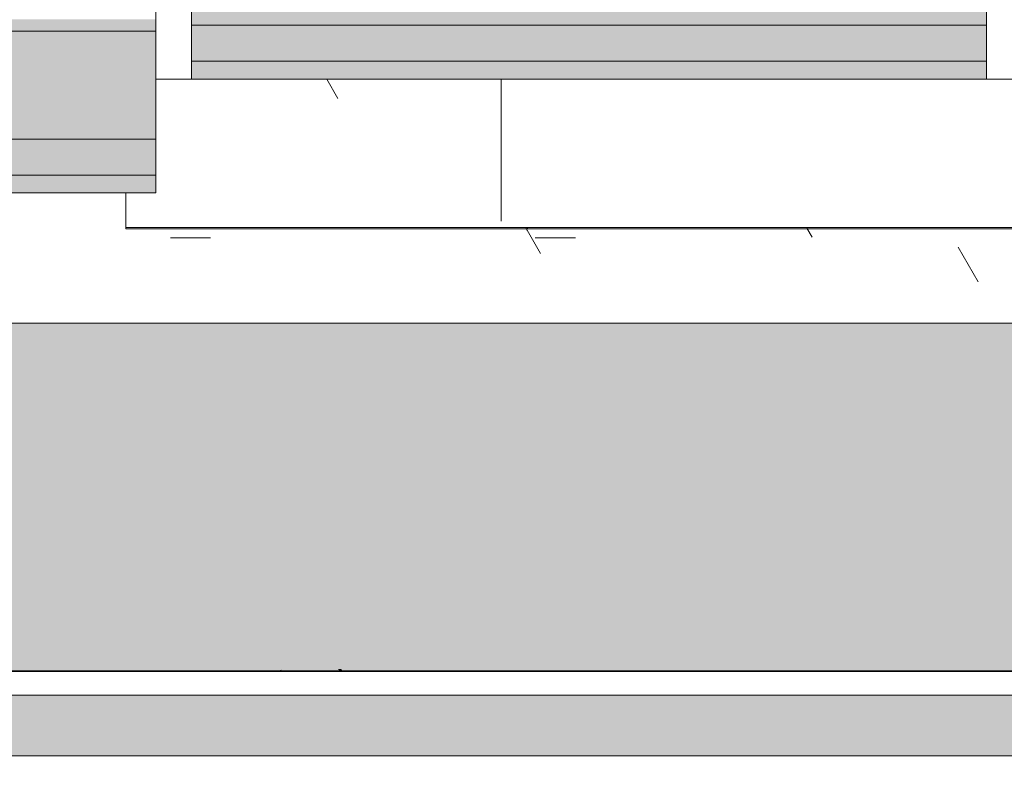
# Model space of a CAD drawing. Header units: millimetres. Extents: x -62808 to 53383, y -26781 to 33271.
# Tile 351 of 656: x -49402 to -48579, y 7281 to 7904. Entities that reach past the tile are written whole.
import ezdxf

# ---------------------------------------------------------------- set-up
doc = ezdxf.new("R2010")
doc.units = ezdxf.units.MM
for name, color, linetype, lineweight in [('A-FLOR-PATT', 8, 'Continuous', 25), ('A-GENM', 13, 'Continuous', 9), ('A-GLAZ', 151, 'Continuous', 9), ('A-GLAZ-SILL', 1, 'Continuous', 9), ('A-WALL', 113, 'Continuous', 18), ('A-WALL-PATT', 111, 'Continuous', 25)]:
    doc.layers.add(name, color=color, linetype=linetype, lineweight=lineweight)

# ---------------------------------------------------------------- blocks, each defined once
blk = doc.blocks.new('FLEX-ESQ_MAXIM-AR_VIDRO-5F-bandeira1 - 350x60cm-5FLS-ALU-3_0cmFolha-5520911-PLANTA DE CAIMENTO DE PISOS - 1_ PAV_')
at = {"layer": 'A-GLAZ', "lineweight": 5}
h = blk.add_hatch(dxfattribs=at)
h.set_pattern_fill('FP_88', color=256, style=0, pattern_type=2)
h.set_pattern_definition([(225, (-47538.05, 7836.8), (449.013, -449.013), []), (225, (-47696.8, 7836.8), (6e-14, -898.026), []), (225, (-47379.3, 7836.8), (6e-14, -898.026), [])])
h.paths.add_polyline_path([(-1720, -17.5), (-1750, -17.5), (-1750, -77.5), (-1720, -77.06), (-1720, -32.5)])
h.paths.add_polyline_path([(1750, -17.5), (1720, -17.5), (1720, -77.5), (1750, -77.5), (1750, -32.5)])
h = blk.add_hatch(color=75, dxfattribs=at)
h.paths.add_polyline_path([(-89.85, -17.5), (-1026, -17.5), (-1026, -32.5), (-362, -32.5), (-362, -62.5), (-1026, -62.5), (-1026, -77.5), (332, -77.5), (332, -62.5), (-332, -62.5), (-332, -32.5), (332, -32.5), (332, -17.5), (282, -17.5)])
h.paths.add_polyline_path([(1720, -17.5), (1056, -17.5), (1056, -32.5), (1720, -32.5)])
h.paths.add_polyline_path([(-1670, -17.5), (-1720, -17.5), (-1720, -32.5), (-1056, -32.5), (-1056, -17.5), (-1622.55, -17.5)])
h.paths.add_polyline_path([(1026, -17.5), (362, -17.5), (362, -32.5), (1026, -32.5)])
h.paths.add_polyline_path([(-1622.55, -62.5), (-1720, -62.5), (-1720, -77.5), (-1056, -77.5), (-1056, -62.5), (-1411.29, -62.5)])
h.paths.add_polyline_path([(1026, -62.5), (362, -62.5), (362, -77.5), (1026, -77.5)])
h.paths.add_polyline_path([(1720, -62.5), (1056, -62.5), (1056, -77.5), (1720, -77.5)])
blk.add_hatch(color=75, dxfattribs=at).paths.add_polyline_path([(1056, -32.5), (1056, -62.5), (1720, -62.5), (1720, -32.5), (1442.84, -32.5)])
at = {"layer": 'A-GLAZ', "color": 250}
for p, q in [((1056, -17.5), (1026, -17.5)), ((1056, -32.5), (1056, -17.5)), ((1750, -17.5), (1720, -17.5)), ((1720, -17.5), (1720, -32.5)), ((1750, -77.5), (1750, -17.5)), ((1056, -77.5), (1056, -62.5)), ((1720, -62.5), (1720, -77.5))]:
    blk.add_line(p, q, dxfattribs=at)
at = {"layer": 'A-GLAZ', "color": 130, "lineweight": 5}
for p, q in [((1720, -17.5), (1056, -17.5)), ((1056, -32.5), (1056, -62.5)), ((1720, -32.5), (1056, -32.5)), ((1720, -62.5), (1720, -32.5)), ((1056, -62.5), (1720, -62.5))]:
    blk.add_line(p, q, dxfattribs=at)
blk = doc.blocks.new('FP_540-PLANTA DE CAIMENTO DE PISOS - 1_ PAV_')
at = {"layer": 'A-GLAZ-SILL', "color": 130, "lineweight": 5}
blk.add_line((1775, 107.5), (-1775, 107.5), dxfattribs=at)
at = {"layer": 'A-GLAZ-SILL', "lineweight": 5}
blk.add_line((1775, 106.42), (-1775, 106.42), dxfattribs=at)
blk = doc.blocks.new('CC_PEITORIL - PEITORIL-5520912-PLANTA DE CAIMENTO DE PISOS - 1_ PAV_')
at = {"layer": 'A-GLAZ-SILL', "lineweight": 5}
h = blk.add_hatch(dxfattribs=at)
h.set_pattern_fill('FP_89', color=256, style=0, pattern_type=2)
h.set_pattern_definition([(180, (-47538.05, 7836.78), (-812.8, -203.2), [33.528, -576.072, 33.528, -3827.272]), (180, (-47538.05, 7836.78), (-812.8, -203.2), [-643.128, -576.072, 33.528, -1185.672, -2032]), (180, (-47538.05, 7836.78), (-812.8, -203.2), [-2438.4, 33.528, -576.072, 33.528, -1388.872]), (180, (-47538.05, 7836.78), (-812.8, -203.2), [-3081.528, -372.872, 33.528, -982.472]), (300, (-47842.85, 7735.18), (582.3764, -602.30545), [33.528, -576.072, 33.528, -3827.272]), (300, (-47842.85, 7735.18), (582.3764, -602.30545), [-643.128, -576.072, 33.528, -1185.672, -2032]), (300, (-47842.85, 7735.18), (582.3764, -602.30545), [-2438.4, 33.528, -576.072, 33.528, -1388.872]), (300, (-47842.85, 7735.18), (582.3764, -602.30545), [-3081.528, -372.872, 33.528, -982.472]), (60, (-47944.45, 7328.78), (230.4236, 805.50545), [33.528, -576.072, 33.528, -3827.272]), (60, (-47944.45, 7328.78), (230.4236, 805.50545), [-643.128, -576.072, 33.528, -1185.672, -2032]), (60, (-47944.45, 7328.78), (230.4236, 805.50545), [-2438.4, 33.528, -576.072, 33.528, -1388.872]), (60, (-47944.45, 7328.78), (230.4236, 805.50545), [-3081.528, -372.872, 33.528, -982.472])])
h.paths.add_polyline_path([(-89.85, 100.99), (-1775, 100.99), (-1775, 77.5), (-1750, 77.5), (-1750, -17.5), (1750, -17.5), (1750, 77.5), (1775, 77.5), (1775, 100.99), (421.05, 100.99)])
h = blk.add_hatch(dxfattribs=at)
h.set_pattern_fill('FP_90', color=256, style=0, pattern_type=2)
h.set_pattern_definition([(180, (0, 11.7), (1e-13, -1000), []), (270, (0, 11.7), (1000, 6e-14), [])])
h.paths.add_polyline_path([(-89.85, 100.99), (-1775, 100.99), (-1775, 77.5), (-1750, 77.5), (-1750, -17.5), (1750, -17.5), (1750, 77.5), (1775, 77.5), (1775, 100.99), (421.05, 100.99)])
at = {"layer": 'A-GLAZ-SILL', "color": 130, "lineweight": 5}
for p in [(1775, 107.5), (1775, 77.5)]:
    blk.add_line(p, (1775, 100.99), dxfattribs=at)
at = {"layer": 'A-GLAZ', "color": 130, "lineweight": 5}
blk.add_blockref('FP_540-PLANTA DE CAIMENTO DE PISOS - 1_ PAV_', (0, 0), dxfattribs=at)
blk = doc.blocks.new('FP_830-PLANTA DE CAIMENTO DE PISOS - 1_ PAV_')
at = {"layer": 'A-GENM', "lineweight": 5}
for p, q in [((-49134.31, 7361.49), (-49134.41, 7361.5)), ((-49134.21, 7361.47), (-49134.31, 7361.49)), ((-49134.12, 7361.45), (-49134.21, 7361.47)), ((-49134.02, 7361.42), (-49134.12, 7361.45)), ((-49133.92, 7361.38), (-49134.02, 7361.42)), ((-49133.82, 7361.33), (-49133.92, 7361.38)), ((-49133.72, 7361.28), (-49133.82, 7361.33)), ((-49133.62, 7361.22), (-49133.72, 7361.28)), ((-49133.52, 7361.16), (-49133.62, 7361.22)), ((-49133.43, 7361.08), (-49133.52, 7361.16)), ((-49133.33, 7361), (-49133.43, 7361.08)), ((-49133.23, 7360.92), (-49133.33, 7361)), ((-49133.13, 7360.83), (-49133.23, 7360.92))]:
    blk.add_line(p, q, dxfattribs=at)
blk = doc.blocks.new('FP_832-PLANTA DE CAIMENTO DE PISOS - 1_ PAV_')
at = {"layer": 'A-GENM', "lineweight": 5}
for p, q in [((-49134.39, 7361.49), (-49134.49, 7361.5)), ((-49134.29, 7361.47), (-49134.39, 7361.49)), ((-49134.19, 7361.45), (-49134.29, 7361.47)), ((-49134.09, 7361.42), (-49134.19, 7361.45)), ((-49133.99, 7361.38), (-49134.09, 7361.42)), ((-49133.9, 7361.34), (-49133.99, 7361.38)), ((-49133.8, 7361.28), (-49133.9, 7361.34)), ((-49133.7, 7361.22), (-49133.8, 7361.28)), ((-49133.6, 7361.16), (-49133.7, 7361.22)), ((-49133.5, 7361.09), (-49133.6, 7361.16)), ((-49133.4, 7361.01), (-49133.5, 7361.09)), ((-49133.3, 7360.92), (-49133.4, 7361.01)), ((-49133.2, 7360.83), (-49133.3, 7360.92))]:
    blk.add_line(p, q, dxfattribs=at)
blk = doc.blocks.new('FP_834-PLANTA DE CAIMENTO DE PISOS - 1_ PAV_')
at = {"layer": 'A-GENM', "lineweight": 5}
for p, q in [((-49134.47, 7361.49), (-49134.57, 7361.5)), ((-49134.37, 7361.48), (-49134.47, 7361.49)), ((-49134.27, 7361.45), (-49134.37, 7361.48)), ((-49134.17, 7361.42), (-49134.27, 7361.45)), ((-49134.07, 7361.38), (-49134.17, 7361.42)), ((-49133.97, 7361.34), (-49134.07, 7361.38)), ((-49133.87, 7361.29), (-49133.97, 7361.34)), ((-49133.77, 7361.23), (-49133.87, 7361.29)), ((-49133.67, 7361.16), (-49133.77, 7361.23)), ((-49133.57, 7361.09), (-49133.67, 7361.16)), ((-49133.47, 7361.01), (-49133.57, 7361.09)), ((-49133.37, 7360.92), (-49133.47, 7361.01)), ((-49133.27, 7360.83), (-49133.37, 7360.92))]:
    blk.add_line(p, q, dxfattribs=at)
blk = doc.blocks.new('FP_836-PLANTA DE CAIMENTO DE PISOS - 1_ PAV_')
at = {"layer": 'A-GENM', "lineweight": 5}
for p, q in [((-49134.52, 7361.49), (-49134.62, 7361.5)), ((-49134.42, 7361.47), (-49134.52, 7361.49)), ((-49134.32, 7361.45), (-49134.42, 7361.47)), ((-49134.23, 7361.42), (-49134.32, 7361.45)), ((-49134.13, 7361.38), (-49134.23, 7361.42)), ((-49134.03, 7361.33), (-49134.13, 7361.38)), ((-49133.93, 7361.28), (-49134.03, 7361.33)), ((-49133.83, 7361.22), (-49133.93, 7361.28)), ((-49133.74, 7361.15), (-49133.83, 7361.22)), ((-49133.64, 7361.08), (-49133.74, 7361.15)), ((-49133.54, 7361), (-49133.64, 7361.08)), ((-49133.44, 7360.92), (-49133.54, 7361)), ((-49133.34, 7360.83), (-49133.44, 7360.92))]:
    blk.add_line(p, q, dxfattribs=at)
blk = doc.blocks.new('FP_838-PLANTA DE CAIMENTO DE PISOS - 1_ PAV_')
at = {"layer": 'A-GENM', "lineweight": 5}
for p, q in [((-49134.27, 7361.49), (-49134.37, 7361.5)), ((-49134.17, 7361.48), (-49134.27, 7361.49)), ((-49134.07, 7361.45), (-49134.17, 7361.48)), ((-49133.97, 7361.42), (-49134.07, 7361.45)), ((-49133.86, 7361.39), (-49133.97, 7361.42)), ((-49133.76, 7361.34), (-49133.86, 7361.39)), ((-49133.66, 7361.29), (-49133.76, 7361.34)), ((-49133.56, 7361.23), (-49133.66, 7361.29)), ((-49133.46, 7361.16), (-49133.56, 7361.23)), ((-49133.36, 7361.09), (-49133.46, 7361.16)), ((-49133.26, 7361.01), (-49133.36, 7361.09)), ((-49133.16, 7360.92), (-49133.26, 7361.01)), ((-49133.06, 7360.83), (-49133.16, 7360.92))]:
    blk.add_line(p, q, dxfattribs=at)
blk = doc.blocks.new('FP_840-PLANTA DE CAIMENTO DE PISOS - 1_ PAV_')
at = {"layer": 'A-GENM', "lineweight": 5}
for p, q in [((-49134.19, 7361.49), (-49134.29, 7361.5)), ((-49134.09, 7361.47), (-49134.19, 7361.49)), ((-49133.99, 7361.45), (-49134.09, 7361.47)), ((-49133.89, 7361.42), (-49133.99, 7361.45)), ((-49133.79, 7361.38), (-49133.89, 7361.42)), ((-49133.69, 7361.34), (-49133.79, 7361.38)), ((-49133.59, 7361.28), (-49133.69, 7361.34)), ((-49133.49, 7361.23), (-49133.59, 7361.28)), ((-49133.39, 7361.16), (-49133.49, 7361.23)), ((-49133.29, 7361.09), (-49133.39, 7361.16)), ((-49133.19, 7361.01), (-49133.29, 7361.09)), ((-49133.09, 7360.92), (-49133.19, 7361.01)), ((-49132.99, 7360.83), (-49133.09, 7360.92))]:
    blk.add_line(p, q, dxfattribs=at)
blk = doc.blocks.new('FP_842-PLANTA DE CAIMENTO DE PISOS - 1_ PAV_')
at = {"layer": 'A-GENM', "lineweight": 5}
for p, q in [((-49134.11, 7361.49), (-49134.21, 7361.5)), ((-49134.01, 7361.47), (-49134.11, 7361.49)), ((-49133.91, 7361.45), (-49134.01, 7361.47)), ((-49133.82, 7361.42), (-49133.91, 7361.45)), ((-49133.72, 7361.38), (-49133.82, 7361.42)), ((-49133.62, 7361.33), (-49133.72, 7361.38)), ((-49133.52, 7361.28), (-49133.62, 7361.33)), ((-49133.42, 7361.22), (-49133.52, 7361.28)), ((-49133.32, 7361.16), (-49133.42, 7361.22)), ((-49133.22, 7361.08), (-49133.32, 7361.16)), ((-49133.12, 7361), (-49133.22, 7361.08)), ((-49133.03, 7360.92), (-49133.12, 7361)), ((-49132.93, 7360.83), (-49133.03, 7360.92))]:
    blk.add_line(p, q, dxfattribs=at)
blk = doc.blocks.new('FP_844-PLANTA DE CAIMENTO DE PISOS - 1_ PAV_')
at = {"layer": 'A-GENM', "lineweight": 5}
for p, q in [((-49134.07, 7361.49), (-49134.17, 7361.5)), ((-49133.97, 7361.48), (-49134.07, 7361.49)), ((-49133.87, 7361.45), (-49133.97, 7361.48)), ((-49133.77, 7361.42), (-49133.87, 7361.45)), ((-49133.67, 7361.39), (-49133.77, 7361.42)), ((-49133.57, 7361.34), (-49133.67, 7361.39)), ((-49133.46, 7361.29), (-49133.57, 7361.34)), ((-49133.36, 7361.23), (-49133.46, 7361.29)), ((-49133.26, 7361.16), (-49133.36, 7361.23)), ((-49133.16, 7361.09), (-49133.26, 7361.16)), ((-49133.06, 7361.01), (-49133.16, 7361.09)), ((-49132.96, 7360.92), (-49133.06, 7361.01)), ((-49132.86, 7360.83), (-49132.96, 7360.92))]:
    blk.add_line(p, q, dxfattribs=at)
blk = doc.blocks.new('FP_846-PLANTA DE CAIMENTO DE PISOS - 1_ PAV_')
at = {"layer": 'A-GENM', "lineweight": 5}
for p, q in [((-49133.99, 7361.49), (-49134.09, 7361.5)), ((-49133.89, 7361.47), (-49133.99, 7361.49)), ((-49133.79, 7361.45), (-49133.89, 7361.47)), ((-49133.69, 7361.42), (-49133.79, 7361.45)), ((-49133.59, 7361.38), (-49133.69, 7361.42)), ((-49133.49, 7361.34), (-49133.59, 7361.38)), ((-49133.4, 7361.28), (-49133.49, 7361.34)), ((-49133.3, 7361.23), (-49133.4, 7361.28)), ((-49133.2, 7361.16), (-49133.3, 7361.23)), ((-49133.1, 7361.09), (-49133.2, 7361.16)), ((-49133, 7361.01), (-49133.1, 7361.09)), ((-49132.9, 7360.92), (-49133, 7361.01)), ((-49132.8, 7360.83), (-49132.9, 7360.92))]:
    blk.add_line(p, q, dxfattribs=at)
blk = doc.blocks.new('FP_848-PLANTA DE CAIMENTO DE PISOS - 1_ PAV_')
at = {"layer": 'A-GENM', "lineweight": 5}
for p, q in [((-49133.92, 7361.49), (-49134.02, 7361.5)), ((-49133.82, 7361.47), (-49133.92, 7361.49)), ((-49133.72, 7361.45), (-49133.82, 7361.47)), ((-49133.62, 7361.42), (-49133.72, 7361.45)), ((-49133.52, 7361.38), (-49133.62, 7361.42)), ((-49133.43, 7361.33), (-49133.52, 7361.38)), ((-49133.33, 7361.28), (-49133.43, 7361.33)), ((-49133.23, 7361.22), (-49133.33, 7361.28)), ((-49133.13, 7361.16), (-49133.23, 7361.22)), ((-49133.03, 7361.08), (-49133.13, 7361.16)), ((-49132.93, 7361), (-49133.03, 7361.08)), ((-49132.83, 7360.92), (-49132.93, 7361)), ((-49132.74, 7360.83), (-49132.83, 7360.92))]:
    blk.add_line(p, q, dxfattribs=at)
blk = doc.blocks.new('FP_851-PLANTA DE CAIMENTO DE PISOS - 1_ PAV_')
at = {"layer": 'A-GENM', "lineweight": 5}
for p, q in [((-49134.6, 7361.49), (-49134.7, 7361.5)), ((-49134.5, 7361.47), (-49134.6, 7361.49)), ((-49134.4, 7361.45), (-49134.5, 7361.47)), ((-49134.31, 7361.42), (-49134.4, 7361.45)), ((-49134.21, 7361.38), (-49134.31, 7361.42)), ((-49134.11, 7361.33), (-49134.21, 7361.38)), ((-49134.01, 7361.28), (-49134.11, 7361.33)), ((-49133.91, 7361.22), (-49134.01, 7361.28)), ((-49133.81, 7361.16), (-49133.91, 7361.22)), ((-49133.71, 7361.08), (-49133.81, 7361.16)), ((-49133.62, 7361), (-49133.71, 7361.08)), ((-49133.52, 7360.92), (-49133.62, 7361)), ((-49133.42, 7360.83), (-49133.52, 7360.92))]:
    blk.add_line(p, q, dxfattribs=at)
blk = doc.blocks.new('FP_853-PLANTA DE CAIMENTO DE PISOS - 1_ PAV_')
at = {"layer": 'A-GENM', "lineweight": 5}
for p, q in [((-49134.69, 7361.49), (-49134.79, 7361.5)), ((-49134.59, 7361.47), (-49134.69, 7361.49)), ((-49134.49, 7361.45), (-49134.59, 7361.47)), ((-49134.39, 7361.42), (-49134.49, 7361.45)), ((-49134.29, 7361.38), (-49134.39, 7361.42)), ((-49134.19, 7361.34), (-49134.29, 7361.38)), ((-49134.09, 7361.28), (-49134.19, 7361.34)), ((-49133.99, 7361.23), (-49134.09, 7361.28)), ((-49133.89, 7361.16), (-49133.99, 7361.23)), ((-49133.79, 7361.09), (-49133.89, 7361.16)), ((-49133.69, 7361.01), (-49133.79, 7361.09)), ((-49133.59, 7360.92), (-49133.69, 7361.01)), ((-49133.49, 7360.83), (-49133.59, 7360.92))]:
    blk.add_line(p, q, dxfattribs=at)
blk = doc.blocks.new('FP_855-PLANTA DE CAIMENTO DE PISOS - 1_ PAV_')
at = {"layer": 'A-GENM', "lineweight": 5}
for p, q in [((-49134.77, 7361.49), (-49134.87, 7361.5)), ((-49134.67, 7361.48), (-49134.77, 7361.49)), ((-49134.57, 7361.45), (-49134.67, 7361.48)), ((-49134.47, 7361.42), (-49134.57, 7361.45)), ((-49134.37, 7361.38), (-49134.47, 7361.42)), ((-49134.27, 7361.34), (-49134.37, 7361.38)), ((-49134.17, 7361.29), (-49134.27, 7361.34)), ((-49134.07, 7361.23), (-49134.17, 7361.29)), ((-49133.97, 7361.16), (-49134.07, 7361.23)), ((-49133.87, 7361.09), (-49133.97, 7361.16)), ((-49133.77, 7361.01), (-49133.87, 7361.09)), ((-49133.67, 7360.92), (-49133.77, 7361.01)), ((-49133.57, 7360.83), (-49133.67, 7360.92))]:
    blk.add_line(p, q, dxfattribs=at)
blk = doc.blocks.new('FP_857-PLANTA DE CAIMENTO DE PISOS - 1_ PAV_')
at = {"layer": 'A-GENM', "lineweight": 5}
for p, q in [((-49134.82, 7361.49), (-49134.91, 7361.5)), ((-49134.72, 7361.47), (-49134.82, 7361.49)), ((-49134.62, 7361.45), (-49134.72, 7361.47)), ((-49134.52, 7361.41), (-49134.62, 7361.45)), ((-49134.43, 7361.38), (-49134.52, 7361.41)), ((-49134.33, 7361.33), (-49134.43, 7361.38)), ((-49134.23, 7361.28), (-49134.33, 7361.33)), ((-49134.13, 7361.22), (-49134.23, 7361.28)), ((-49134.03, 7361.15), (-49134.13, 7361.22)), ((-49133.94, 7361.08), (-49134.03, 7361.15)), ((-49133.84, 7361), (-49133.94, 7361.08)), ((-49133.74, 7360.92), (-49133.84, 7361)), ((-49133.64, 7360.83), (-49133.74, 7360.92))]:
    blk.add_line(p, q, dxfattribs=at)
blk = doc.blocks.new('FP_859-PLANTA DE CAIMENTO DE PISOS - 1_ PAV_')
at = {"layer": 'A-GENM', "lineweight": 5}
for p, q in [((-49134.9, 7361.49), (-49135, 7361.5)), ((-49134.8, 7361.47), (-49134.9, 7361.49)), ((-49134.7, 7361.45), (-49134.8, 7361.47)), ((-49134.61, 7361.42), (-49134.7, 7361.45)), ((-49134.51, 7361.38), (-49134.61, 7361.42)), ((-49134.41, 7361.33), (-49134.51, 7361.38)), ((-49134.31, 7361.28), (-49134.41, 7361.33)), ((-49134.21, 7361.22), (-49134.31, 7361.28)), ((-49134.11, 7361.16), (-49134.21, 7361.22)), ((-49134.02, 7361.08), (-49134.11, 7361.16)), ((-49133.92, 7361), (-49134.02, 7361.08)), ((-49133.82, 7360.92), (-49133.92, 7361)), ((-49133.72, 7360.83), (-49133.82, 7360.92))]:
    blk.add_line(p, q, dxfattribs=at)
blk = doc.blocks.new('FP_861-PLANTA DE CAIMENTO DE PISOS - 1_ PAV_')
at = {"layer": 'A-GENM', "lineweight": 5}
for p, q in [((-49134.99, 7361.49), (-49135.09, 7361.5)), ((-49134.89, 7361.47), (-49134.99, 7361.49)), ((-49134.79, 7361.45), (-49134.89, 7361.47)), ((-49134.69, 7361.42), (-49134.79, 7361.45)), ((-49134.59, 7361.38), (-49134.69, 7361.42)), ((-49134.49, 7361.34), (-49134.59, 7361.38)), ((-49134.39, 7361.28), (-49134.49, 7361.34)), ((-49134.29, 7361.22), (-49134.39, 7361.28)), ((-49134.19, 7361.16), (-49134.29, 7361.22)), ((-49134.1, 7361.09), (-49134.19, 7361.16)), ((-49134, 7361.01), (-49134.1, 7361.09)), ((-49133.9, 7360.92), (-49134, 7361.01)), ((-49133.8, 7360.83), (-49133.9, 7360.92))]:
    blk.add_line(p, q, dxfattribs=at)
blk = doc.blocks.new('FP_863-PLANTA DE CAIMENTO DE PISOS - 1_ PAV_')
at = {"layer": 'A-GENM', "lineweight": 5}
for p, q in [((-49135.08, 7361.49), (-49135.18, 7361.5)), ((-49134.98, 7361.48), (-49135.08, 7361.49)), ((-49134.88, 7361.45), (-49134.98, 7361.48)), ((-49134.78, 7361.42), (-49134.88, 7361.45)), ((-49134.68, 7361.38), (-49134.78, 7361.42)), ((-49134.58, 7361.34), (-49134.68, 7361.38)), ((-49134.48, 7361.29), (-49134.58, 7361.34)), ((-49134.38, 7361.23), (-49134.48, 7361.29)), ((-49134.28, 7361.16), (-49134.38, 7361.23)), ((-49134.18, 7361.09), (-49134.28, 7361.16)), ((-49134.08, 7361.01), (-49134.18, 7361.09)), ((-49133.98, 7360.92), (-49134.08, 7361.01)), ((-49133.87, 7360.83), (-49133.98, 7360.92))]:
    blk.add_line(p, q, dxfattribs=at)
blk = doc.blocks.new('FP_864-PLANTA DE CAIMENTO DE PISOS - 1_ PAV_')
at = {"layer": 'A-GENM', "lineweight": 5}
blk.add_line((-49183.29, 7360.82), (-49183.73, 7360.47), dxfattribs=at)
blk = doc.blocks.new('FP_866-PLANTA DE CAIMENTO DE PISOS - 1_ PAV_')
at = {"layer": 'A-GENM', "lineweight": 5}
for p, q in [((-49135.22, 7361.5), (-49135.31, 7361.5)), ((-49135.12, 7361.49), (-49135.22, 7361.5)), ((-49135.02, 7361.47), (-49135.12, 7361.49)), ((-49134.92, 7361.44), (-49135.02, 7361.47)), ((-49134.83, 7361.41), (-49134.92, 7361.44)), ((-49134.73, 7361.37), (-49134.83, 7361.41)), ((-49134.63, 7361.33), (-49134.73, 7361.37)), ((-49134.54, 7361.28), (-49134.63, 7361.33)), ((-49134.44, 7361.22), (-49134.54, 7361.28)), ((-49134.34, 7361.15), (-49134.44, 7361.22)), ((-49134.24, 7361.08), (-49134.34, 7361.15)), ((-49134.15, 7361), (-49134.24, 7361.08)), ((-49134.05, 7360.92), (-49134.15, 7361)), ((-49133.95, 7360.83), (-49134.05, 7360.92))]:
    blk.add_line(p, q, dxfattribs=at)
blk = doc.blocks.new('FP_868-PLANTA DE CAIMENTO DE PISOS - 1_ PAV_')
at = {"layer": 'A-GENM', "lineweight": 5}
for p, q in [((-49135.21, 7361.49), (-49135.3, 7361.5)), ((-49135.11, 7361.47), (-49135.21, 7361.49)), ((-49135.01, 7361.45), (-49135.11, 7361.47)), ((-49134.91, 7361.42), (-49135.01, 7361.45)), ((-49134.81, 7361.38), (-49134.91, 7361.42)), ((-49134.72, 7361.33), (-49134.81, 7361.38)), ((-49134.62, 7361.28), (-49134.72, 7361.33)), ((-49134.52, 7361.22), (-49134.62, 7361.28)), ((-49134.42, 7361.15), (-49134.52, 7361.22)), ((-49134.33, 7361.08), (-49134.42, 7361.15)), ((-49134.23, 7361), (-49134.33, 7361.08)), ((-49134.13, 7360.92), (-49134.23, 7361)), ((-49134.03, 7360.83), (-49134.13, 7360.92))]:
    blk.add_line(p, q, dxfattribs=at)
blk = doc.blocks.new('FP_870-PLANTA DE CAIMENTO DE PISOS - 1_ PAV_')
at = {"layer": 'A-GENM', "lineweight": 5}
for p, q in [((-49135.29, 7361.49), (-49135.39, 7361.5)), ((-49135.2, 7361.47), (-49135.29, 7361.49)), ((-49135.1, 7361.45), (-49135.2, 7361.47)), ((-49135, 7361.42), (-49135.1, 7361.45)), ((-49134.9, 7361.38), (-49135, 7361.42)), ((-49134.8, 7361.33), (-49134.9, 7361.38)), ((-49134.7, 7361.28), (-49134.8, 7361.33)), ((-49134.6, 7361.22), (-49134.7, 7361.28)), ((-49134.5, 7361.16), (-49134.6, 7361.22)), ((-49134.41, 7361.08), (-49134.5, 7361.16)), ((-49134.31, 7361), (-49134.41, 7361.08)), ((-49134.21, 7360.92), (-49134.31, 7361)), ((-49134.11, 7360.83), (-49134.21, 7360.92))]:
    blk.add_line(p, q, dxfattribs=at)
blk = doc.blocks.new('FP_885-PLANTA DE CAIMENTO DE PISOS - 1_ PAV_')
at = {"layer": 'A-GENM', "color": 130, "lineweight": 5}
blk.add_line((-45259.03, 7360.34), (-49941.55, 7360.34), dxfattribs=at)
blk = doc.blocks.new('Brises11 - Brises-5081697-PLANTA DE CAIMENTO DE PISOS - 1_ PAV_')
at = {"layer": 'A-GENM', "lineweight": 5}
blk.add_hatch(color=61, dxfattribs=at).paths.add_polyline_path([(-47256.61, 7289.2), (-45259.03, 7289.2), (-45259.03, 7340.07), (-49944.41, 7340.07), (-49944.41, 7289.2), (-47288.54, 7289.2)])
at = {"layer": 'A-GENM', "color": 130, "lineweight": 5}
blk.add_line((-45259.03, 7359.79), (-49941.55, 7359.79), dxfattribs=at)
at = {"layer": 'A-GENM', "color": 250}
for p, q in [((-45259.03, 7340.07), (-49944.41, 7340.07)), ((-49944.41, 7289.2), (-45259.03, 7289.2))]:
    blk.add_line(p, q, dxfattribs=at)
at = {"layer": 'A-GENM', "color": 130, "lineweight": 5}
for name in ['FP_885-PLANTA DE CAIMENTO DE PISOS - 1_ PAV_', 'FP_864-PLANTA DE CAIMENTO DE PISOS - 1_ PAV_', 'FP_870-PLANTA DE CAIMENTO DE PISOS - 1_ PAV_', 'FP_866-PLANTA DE CAIMENTO DE PISOS - 1_ PAV_', 'FP_868-PLANTA DE CAIMENTO DE PISOS - 1_ PAV_', 'FP_863-PLANTA DE CAIMENTO DE PISOS - 1_ PAV_', 'FP_861-PLANTA DE CAIMENTO DE PISOS - 1_ PAV_', 'FP_859-PLANTA DE CAIMENTO DE PISOS - 1_ PAV_', 'FP_857-PLANTA DE CAIMENTO DE PISOS - 1_ PAV_', 'FP_855-PLANTA DE CAIMENTO DE PISOS - 1_ PAV_', 'FP_853-PLANTA DE CAIMENTO DE PISOS - 1_ PAV_', 'FP_851-PLANTA DE CAIMENTO DE PISOS - 1_ PAV_', 'FP_836-PLANTA DE CAIMENTO DE PISOS - 1_ PAV_', 'FP_834-PLANTA DE CAIMENTO DE PISOS - 1_ PAV_', 'FP_832-PLANTA DE CAIMENTO DE PISOS - 1_ PAV_', 'FP_830-PLANTA DE CAIMENTO DE PISOS - 1_ PAV_', 'FP_838-PLANTA DE CAIMENTO DE PISOS - 1_ PAV_', 'FP_840-PLANTA DE CAIMENTO DE PISOS - 1_ PAV_', 'FP_842-PLANTA DE CAIMENTO DE PISOS - 1_ PAV_', 'FP_844-PLANTA DE CAIMENTO DE PISOS - 1_ PAV_', 'FP_846-PLANTA DE CAIMENTO DE PISOS - 1_ PAV_', 'FP_848-PLANTA DE CAIMENTO DE PISOS - 1_ PAV_']:
    blk.add_blockref(name, (0, 0), dxfattribs=at)
blk = doc.blocks.new('FX-FECHAMENTO-TP02 - FX-FECHAMENTO-TP02-5787367-PLANTA DE CAIMENTO DE PISOS - 1_ PAV_')
at = {"layer": 'A-WALL-PATT', "lineweight": 5}
h = blk.add_hatch(dxfattribs=at)
h.set_pattern_fill('FP_322', color=71, style=0, pattern_type=2)
h.set_pattern_definition([(0, (0, 0), (406.4, 101.6), [33.528, -271.272, 33.528, -271.272, -1625.6]), (0, (0, 0), (406.4, 101.6), [-609.6, 33.528, -576.072, 33.528, -271.272, -711.2]), (0, (0, 0), (406.4, 101.6), [-1524, 33.528, -169.672, 33.528, -474.472]), (120, (152.4, 50.8), (-291.18818, 301.15272), [33.528, -271.272, 33.528, -271.272, -1625.6]), (120, (152.4, 50.8), (-291.18818, 301.15272), [-609.6, 33.528, -576.072, 33.528, -271.272, -711.2]), (120, (152.4, 50.8), (-291.18818, 301.15272), [-1524, 33.528, -169.672, 33.528, -474.472]), (240, (203.2, 254), (-115.21182, -402.75272), [33.528, -271.272, 33.528, -271.272, -1625.6]), (240, (203.2, 254), (-115.21182, -402.75272), [-609.6, 33.528, -576.072, 33.528, -271.272, -711.2]), (240, (203.2, 254), (-115.21182, -402.75272), [-1524, 33.528, -169.672, 33.528, -474.472])])
h.paths.add_polyline_path([(-46426.4, 7650.44), (-45261.55, 7650.44), (-45261.55, 7759.28), (-45763.05, 7759.28), (-45763.05, 7729.28), (-49313.05, 7730.15), (-49313.05, 7759.28), (-49809.05, 7759.28), (-49809.05, 7650.44), (-46937.3, 7650.44)])
at = {"layer": 'A-WALL', "color": 90, "lineweight": 5}
blk.add_line((-49809.05, 7650.44), (-45261.55, 7650.44), dxfattribs=at)
blk = doc.blocks.new('BE-PMSa-MOD-ARQ-ESCOLA-EX-000-R_0056_rvt-1-PLANTA DE CAIMENTO DE PISOS - 1_ PAV_')
at = {"layer": 'A-FLOR-PATT', "lineweight": 5}
h = blk.add_hatch(dxfattribs=at)
h.set_pattern_fill('FP_4', color=135, style=0, pattern_type=2)
h.set_pattern_definition([(45, (-18186.55, -4434.14), (0, 212.13203), [450, -150]), (135, (-18080.48, -4328.07), (1e-14, 212.13203), [450, -150])])
h.paths.add_polyline_path([(-7620.63, -25687.42), (-7620.32, -25685.94), (-7616.32, -25685.94), (-7615.76, -25657.48), (-7502.55, -25659.74), (-7502.55, -23934.19), (-7477.55, -23934.19), (-7477.55, -21918.12), (-7502.55, -21918.12), (-7502.55, -16763.12), (-7477.55, -16763.12), (-7477.55, 2311.88), (-2935.55, 2311.88), (-2935.55, 7555.94), (-10508.25, 7555.94), (-10508.25, 7055.94), (-27325.25, 7055.94), (-27325.25, 2311.48), (-27088.05, 2311.48), (-27088.05, 2392.58), (-26712.05, 2392.58), (-26712.05, 2311.48), (-9894.95, 2311.48), (-9894.95, -15523.45), (-9849.95, -15523.45), (-9850.41, -15642.95), (-9894.95, -15642.95), (-9894.95, -25621.42), (-9872.37, -25621.87), (-9872.37, -25665.89), (-7620.73, -25687.42)])
h.paths.add_polyline_path([(-7730.08, -25658.72), (-7770.07, -25657.93), (-7751.36, -24718.11), (-7711.37, -24718.91), (-7718.23, -25063.68)])
h.paths.add_polyline_path([(-9669.69, -25620.12), (-9709.68, -25619.32), (-9690.98, -24679.51), (-9650.99, -24680.3), (-9669.36, -25603.29)])
h.paths.add_polyline_path([(-8711.26, -22732.23), (-8713.64, -22734.73), (-8711.26, -22736.03), (-8711.26, -22733.44)])
h.paths.add_polyline_path([(-8711.26, -22730.4), (-8713.56, -22733.44), (-8711.26, -22731.2)])
h.paths.add_polyline_path([(-8661.26, -22732.23), (-8660.11, -22736.03), (-8658.88, -22734.73), (-8660.11, -22733.44)])
h.paths.add_polyline_path([(-8661.26, -22731.2), (-8661.26, -22732.23), (-8659.87, -22732.23)])
h.paths.add_polyline_path([(-8629.03, -22734.73), (-8631.03, -22732.23), (-8631.21, -22736.61), (-8630.24, -22736.59), (-8629.37, -22735.26)])
h.paths.add_polyline_path([(-8711.26, -22739.06), (-8711.26, -22737.23), (-8713.22, -22737.28), (-8712.14, -22738.27)])
h.paths.add_polyline_path([(-8739.22, -22739.65), (-8741.71, -22738.27), (-8741.93, -22732.23), (-8740.76, -22730.1), (-8733.36, -22729.78), (-8726.31, -22730.4), (-8716.94, -22729.9), (-8711.26, -22729.73), (-8661.26, -22730.4), (-8661.26, -22731.2), (-8645.72, -22729.81), (-8634, -22730.72), (-8631.85, -22730.4), (-8629.46, -22736.03), (-8630.48, -22739.06), (-8631.33, -22738.27), (-8632.2, -22738.29), (-8641.2, -22739.69), (-8656.5, -22739.03), (-8661.26, -22739.22), (-8661.26, -22739.73), (-8736.9, -22739.65)])
h.paths.add_polyline_path([(-27043.05, 2311.48), (-27040.55, 2311.48), (-27040.55, 2342.58), (-26757.05, 2342.58), (-26757.05, 2347.58), (-27043.05, 2346.49), (-27043.05, 2322.58)])
h.paths.add_polyline_path([(-34004.82, 2311.48), (-33529.25, 2311.48), (-33529.25, 6792.88), (-33747.05, 6792.88), (-33747.05, 7647.44), (-37320.55, 7647.44), (-37320.55, 7540.44), (-37758.55, 7540.44), (-37758.55, 7647.44), (-41332.05, 7647.44), (-41332.05, 7303.03), (-41294.07, 7303.03), (-41294.07, 7360.33), (-33786.02, 7359.79), (-33786.02, 7303.03), (-33748.03, 7303.03), (-33748.03, 7233.36), (-33786.02, 7233.36), (-33786.02, 7159.58), (-41294.07, 7160.28), (-41294.07, 7233.36), (-41332.05, 7233.36), (-41332.05, 6792.88), (-41622.05, 6792.88), (-41622.05, 7540.44), (-41753.55, 7540.44), (-41753.55, 7973.44), (-41622.05, 7973.44), (-41622.05, 8847.7), (-44952.05, 8847.7), (-44952.05, 7948.94), (-44844.55, 7948.94), (-44844.55, 7564.94), (-44952.05, 7564.94), (-44952.05, 6792.88), (-45242.05, 6792.88), (-45242.05, 7233.36), (-45259.03, 7233.36), (-45259.03, 7159.58), (-49941.55, 7158.74), (-49941.55, 6792.88), (-50231.55, 6792.88), (-50231.55, 7647.44), (-57817.05, 7647.44), (-57817.05, 7360.33), (-50290.33, 7359.79), (-50290.07, 7303.03), (-50252.35, 7303.03), (-50252.35, 7233.36), (-50290.33, 7233.36), (-50290.33, 7159.58), (-57817.05, 7158.74), (-57817.05, 6792.88), (-57979.55, 6792.88), (-57979.55, 6752.88), (-57990.55, 6752.88), (-57990.55, 5756.05), (-57979.55, 5756.05), (-57979.55, 5716.05), (-57983.05, 5716.05), (-57983.05, 5636.05), (-58037.05, 5636.05), (-58037.05, 3636.05), (-57983.05, 3636.05), (-57983.05, 3556.05), (-57993.05, 3556.05), (-57993.05, 3516.05), (-58004.05, 3516.05), (-58004.05, 2351.48), (-57993.05, 2351.48), (-57993.05, 2311.48), (-52960.86, 2311.48), (-52960.86, 2400.98), (-52558.36, 2400.98), (-52558.36, 2311.48), (-46406.82, 2311.48), (-46406.82, 2387.98), (-46020.82, 2387.98), (-46020.82, 2311.48), (-39870.16, 2311.48), (-39870.16, 2387.58), (-39484.16, 2387.58), (-39484.16, 2311.48), (-34164.84, 2311.48)])
h.paths.add_polyline_path([(-57884.23, 2405.11), (-57910.12, 2408.51), (-57934.23, 2418.5), (-57954.94, 2434.4), (-57970.84, 2455.11), (-57980.83, 2479.22), (-57984.23, 2505.11), (-57980.83, 2530.99), (-57970.84, 2555.11), (-57954.94, 2575.82), (-57934.23, 2591.71), (-57910.12, 2601.7), (-57884.23, 2605.11), (-57858.35, 2601.7), (-57834.23, 2591.71), (-57813.52, 2575.82), (-57797.63, 2555.11), (-57787.26, 2528.11), (-57784.23, 2505.11), (-57787.64, 2479.22), (-57797.63, 2455.11), (-57813.52, 2434.4), (-57834.23, 2418.5), (-57858.35, 2408.51)])
h.paths.add_polyline_path([(-45986.74, 2407.53), (-46012.62, 2410.94), (-46036.74, 2420.93), (-46057.45, 2436.82), (-46073.34, 2457.53), (-46083.33, 2481.65), (-46086.74, 2507.53), (-46083.33, 2533.41), (-46073.34, 2557.53), (-46057.45, 2578.24), (-46036.74, 2594.13), (-46012.01, 2604.2), (-45986.74, 2607.53), (-45960.86, 2604.12), (-45936.74, 2594.13), (-45915.5, 2577.56), (-45900.13, 2557.53), (-45890.14, 2533.41), (-45886.74, 2507.53), (-45890.14, 2481.65), (-45900.13, 2457.53), (-45916.03, 2436.82), (-45936.74, 2420.93), (-45960.86, 2410.94)])
h.paths.add_polyline_path([(-33908.23, 2410.82), (-33934.11, 2414.22), (-33958.23, 2424.21), (-33978.94, 2440.11), (-33994.83, 2460.82), (-34004.82, 2484.93), (-34008.23, 2510.82), (-34004.82, 2536.7), (-33994.83, 2560.82), (-33978.94, 2581.53), (-33958.23, 2597.42), (-33934.11, 2607.41), (-33908.23, 2610.82), (-33882.35, 2607.41), (-33858.23, 2597.42), (-33837.52, 2581.53), (-33821.62, 2560.82), (-33811.63, 2536.7), (-33808.23, 2510.82), (-33811.63, 2484.93), (-33821.62, 2460.82), (-33837.52, 2440.11), (-33858.23, 2424.21), (-33882.35, 2414.22)])
h.paths.add_polyline_path([(-43357.96, 4810.06), (-43355.46, 4807.68), (-43354.17, 4810.06), (-43356.76, 4810.06)])
h.paths.add_polyline_path([(-43359.79, 4810.06), (-43356.76, 4807.76), (-43359, 4810.06)])
h.paths.add_polyline_path([(-43357.96, 4860.06), (-43354.17, 4861.21), (-43355.46, 4862.44), (-43356.76, 4861.21)])
h.paths.add_polyline_path([(-43359, 4860.06), (-43357.96, 4860.06), (-43358, 4861.41)])
h.paths.add_polyline_path([(-43355.46, 4892.29), (-43357.96, 4890.29), (-43353.58, 4890.11), (-43353.61, 4891.08), (-43354.94, 4891.95)])
h.paths.add_polyline_path([(-43351.13, 4810.06), (-43352.96, 4810.06), (-43352.92, 4808.1), (-43351.93, 4809.19)])
h.paths.add_polyline_path([(-43355.46, 4778.87), (-43360.09, 4780.56), (-43360.42, 4787.96), (-43359.79, 4795.02), (-43360.29, 4804.38), (-43360.46, 4810.06), (-43359.79, 4860.06), (-43359, 4860.06), (-43360.38, 4875.6), (-43359.48, 4887.32), (-43359.79, 4889.47), (-43354.17, 4891.86), (-43351.13, 4890.84), (-43351.93, 4889.99), (-43351.91, 4889.12), (-43350.51, 4880.12), (-43351.16, 4864.82), (-43350.98, 4860.06), (-43350.46, 4860.06), (-43351.13, 4779.77), (-43354.17, 4779.14)])
h.paths.add_polyline_path([(-45242.05, 7303.03), (-45242.05, 7750.57), (-45261.55, 7750.57), (-45261.55, 7650.44), (-49809.05, 7650.44), (-49809.05, 7540.44), (-49941.55, 7540.44), (-49941.55, 7360.33), (-45259.03, 7359.79), (-45259.03, 7303.03)])
h.paths.add_polyline_path([(-33902.74, 7378.17), (-33928.63, 7381.58), (-33952.74, 7391.57), (-33973.46, 7407.46), (-33989.35, 7428.17), (-33999.34, 7452.29), (-34002.74, 7478.17), (-33998.64, 7505.74), (-33989.35, 7528.17), (-33973.46, 7548.88), (-33952.74, 7564.77), (-33928.63, 7574.76), (-33902.74, 7578.17), (-33876.86, 7574.76), (-33852.74, 7564.77), (-33832.03, 7548.88), (-33816.14, 7528.17), (-33806.15, 7504.05), (-33802.74, 7478.17), (-33806.15, 7452.29), (-33816.14, 7428.17), (-33832.03, 7407.46), (-33852.74, 7391.57), (-33876.86, 7381.58)])
h.paths.add_polyline_path([(-57704.12, 7403.17), (-57730.01, 7406.58), (-57754.12, 7416.57), (-57774.83, 7432.46), (-57790.73, 7453.17), (-57800.72, 7477.29), (-57803.79, 7505.74), (-57800.72, 7529.05), (-57790.73, 7553.17), (-57774.83, 7573.88), (-57754.12, 7589.78), (-57730.01, 7599.77), (-57704.12, 7603.17), (-57678.24, 7599.77), (-57654.12, 7589.78), (-57633.41, 7573.88), (-57617.52, 7553.17), (-57607.53, 7529.05), (-57604.12, 7503.17), (-57607.53, 7477.29), (-57617.52, 7453.17), (-57633.41, 7432.46), (-57654.12, 7416.57), (-57678.24, 7406.58)])
h.paths.add_polyline_path([(-41174.56, 7436.7), (-41200.44, 7440.11), (-41224.56, 7450.1), (-41245.27, 7465.99), (-41261.16, 7486.7), (-41271.15, 7510.82), (-41274.56, 7536.7), (-41271.15, 7562.58), (-41261.16, 7586.7), (-41245.27, 7607.41), (-41224.56, 7623.3), (-41200.44, 7633.29), (-41174.56, 7636.7), (-41148.68, 7633.29), (-41124.56, 7623.3), (-41103.85, 7607.41), (-41087.96, 7586.7), (-41077.97, 7562.58), (-41074.56, 7536.7), (-41077.97, 7510.82), (-41087.96, 7486.7), (-41103.85, 7465.99), (-41124.56, 7450.1), (-41148.68, 7440.11)])
h.paths.add_polyline_path([(-33320.87, 7969.28), (-31276.43, 7969.28), (-31276.43, 13565.88), (-1592.55, 13565.88), (-1592.55, 16651.88), (-1626.55, 16651.88), (-1626.55, 16686.38), (-7087.55, 16686.38), (-7087.55, 16651.88), (-7471.55, 16651.88), (-7471.55, 16686.38), (-10558.55, 16686.38), (-10558.55, 16625.88), (-11000.55, 16625.88), (-11000.55, 16686.38), (-18577.55, 16686.38), (-18577.55, 16651.88), (-18961.55, 16651.88), (-18961.55, 16686.38), (-22082.55, 16686.38), (-22082.55, 16651.88), (-22466.55, 16651.88), (-22466.55, 16686.38), (-30072.55, 16686.38), (-30072.55, 16651.88), (-30456.55, 16651.88), (-30456.55, 16686.38), (-33337.55, 16686.38), (-33337.55, 15656.88), (-33352.55, 15656.88), (-33352.55, 15266.88), (-33337.55, 15266.88), (-33337.55, 7973.44), (-33325.55, 7973.44), (-33325.55, 7969.28)])
h.paths.add_polyline_path([(-7483.35, 13017.88), (-7295.55, 13017.88), (-7295.55, 13065.88), (-7685.55, 13065.88), (-7685.55, 13017.88), (-7497.75, 13017.88)])
h.paths.add_polyline_path([(-28036.12, 13017.88), (-28020.42, 13017.88), (-28020.42, 13065.88), (-28410.42, 13065.88), (-28410.42, 13017.88), (-28065.42, 13017.88)])
h.paths.add_polyline_path([(-2642.87, 13042.38), (-2430.42, 13042.38), (-2430.42, 13065.88), (-2868.42, 13065.88), (-2868.42, 13042.38), (-2655.97, 13042.38)])
h.paths.add_polyline_path([(-25689.55, 13046.88), (-25674.55, 13046.88), (-25674.55, 13065.88), (-26116.55, 13065.88), (-26116.55, 13046.88), (-25719.55, 13046.88)])
h.paths.add_polyline_path([(-13416.55, 13046.88), (-12929.55, 13046.88), (-12929.55, 13065.88), (-13416.55, 13065.88)])
h.paths.add_polyline_path([(-14489.55, 13046.88), (-14474.55, 13046.88), (-14474.55, 13065.88), (-14916.55, 13065.88), (-14916.55, 13046.88), (-14519.55, 13046.88)])
h.paths.add_polyline_path([(-20314.55, 13046.88), (-20249.55, 13046.88), (-20249.55, 13065.88), (-20691.55, 13065.88), (-20691.55, 13046.88), (-20370.58, 13046.88)])
h.paths.add_polyline_path([(-8501.69, 14834.13), (-8499.19, 14836.13), (-8503.57, 14836.31), (-8503.55, 14835.34), (-8502.21, 14834.47)])
h.paths.add_polyline_path([(-8499.19, 14866.36), (-8502.98, 14865.21), (-8501.69, 14863.98), (-8500.39, 14865.21)])
h.paths.add_polyline_path([(-8504.19, 14916.36), (-8500.39, 14917.51), (-8501.69, 14918.74), (-8502.98, 14917.51)])
h.paths.add_polyline_path([(-8501.69, 14921.12), (-8498.15, 14916.36), (-8498.17, 14917.25), (-8500.48, 14919.79)])
h.paths.add_polyline_path([(-8506.02, 14916.36), (-8504.19, 14916.36), (-8504.24, 14918.32), (-8505.22, 14917.24)])
h.paths.add_polyline_path([(-8501.69, 14834.13), (-8506.02, 14835.58), (-8505.22, 14836.43), (-8505.24, 14837.31), (-8506.64, 14846.3), (-8505.99, 14861.6), (-8506.18, 14866.36), (-8506.69, 14866.36), (-8506.02, 14946.65), (-8499.19, 14947.03), (-8497.06, 14945.86), (-8496.73, 14938.46), (-8497.36, 14931.41), (-8496.86, 14922.04), (-8496.69, 14916.36), (-8497.36, 14866.36), (-8498.15, 14866.36), (-8496.77, 14850.82), (-8497.67, 14839.11), (-8497.36, 14836.95), (-8500.39, 14834.56)])
h.paths.add_polyline_path([(-21087.2, 14834.13), (-21084.7, 14836.13), (-21089.08, 14836.31), (-21089.06, 14835.34), (-21087.73, 14834.47)])
h.paths.add_polyline_path([(-21084.7, 14866.36), (-21088.5, 14865.21), (-21087.2, 14863.98), (-21085.91, 14865.21)])
h.paths.add_polyline_path([(-21089.7, 14916.36), (-21085.91, 14917.51), (-21087.2, 14918.74), (-21088.5, 14917.51)])
h.paths.add_polyline_path([(-21087.2, 14921.12), (-21083.67, 14916.36), (-21083.68, 14917.25), (-21085.99, 14919.79)])
h.paths.add_polyline_path([(-21091.53, 14916.36), (-21089.7, 14916.36), (-21089.7, 14918.37), (-21090.74, 14917.24)])
h.paths.add_polyline_path([(-21087.2, 14834.13), (-21091.53, 14835.58), (-21090.74, 14836.43), (-21090.76, 14837.31), (-21092.16, 14846.3), (-21091.5, 14861.6), (-21091.69, 14866.36), (-21092.2, 14866.36), (-21091.53, 14946.65), (-21084.7, 14947.03), (-21082.58, 14945.86), (-21082.25, 14938.46), (-21082.87, 14931.41), (-21082.37, 14922.04), (-21082.2, 14916.36), (-21082.87, 14866.36), (-21083.67, 14866.36), (-21082.29, 14850.82), (-21083.19, 14839.11), (-21082.87, 14836.95), (-21085.91, 14834.56)])
h.paths.add_polyline_path([(-30958.75, 14888.86), (-30959.9, 14892.66), (-30961.13, 14891.36), (-30959.9, 14890.07)])
h.paths.add_polyline_path([(-30963.51, 14891.36), (-30958.75, 14894.9), (-30959.64, 14894.88), (-30962.17, 14892.57)])
h.paths.add_polyline_path([(-30958.75, 14887.03), (-30958.75, 14888.86), (-30960.76, 14888.86), (-30959.62, 14887.83)])
h.paths.add_polyline_path([(-30908.75, 14893.86), (-30907.6, 14890.07), (-30906.37, 14891.36), (-30907.6, 14892.66)])
h.paths.add_polyline_path([(-30908.75, 14894.9), (-30908.75, 14893.86), (-30907.35, 14893.86)])
h.paths.add_polyline_path([(-30876.51, 14891.36), (-30878.52, 14893.86), (-30878.7, 14889.48), (-30877.72, 14889.5), (-30876.86, 14890.84)])
h.paths.add_polyline_path([(-30958.75, 14886.36), (-30958.75, 14887.03), (-30972.45, 14886.81), (-30977.45, 14887.03), (-30986.71, 14886.45), (-30989.2, 14887.83), (-30989.42, 14893.86), (-30988.25, 14895.99), (-30980.84, 14896.32), (-30973.79, 14895.69), (-30964.43, 14896.19), (-30958.75, 14896.36), (-30908.75, 14895.69), (-30908.75, 14894.9), (-30893.21, 14896.28), (-30881.49, 14895.38), (-30879.33, 14895.69), (-30876.95, 14890.07), (-30877.97, 14887.03), (-30878.81, 14887.83), (-30879.69, 14887.81), (-30888.68, 14886.41), (-30903.99, 14887.06), (-30908.75, 14886.87), (-30908.75, 14886.36)])
h.paths.add_polyline_path([(-33368.86, 16805.88), (-33352.55, 16805.88), (-33352.55, 16845.88), (-33457.05, 16845.81), (-33456.81, 16805.88), (-33396.51, 16805.88)])
at = {"layer": 'A-WALL', "lineweight": 5}
h = blk.add_hatch(color=254, dxfattribs=at)
h.paths.add_polyline_path([(-45404.6, 7894.28), (-45189.55, 7894.28), (-45189.55, 7903.94), (-45788.05, 7904.28), (-45788.05, 7894.28)])
h.paths.add_polyline_path([(-49491.79, 7894.28), (-49288.05, 7894.28), (-49288.05, 7904.28), (-49844.05, 7904.28), (-49844.05, 7894.28), (-49811.55, 7894.28)])
h = blk.add_hatch(color=254, dxfattribs=at)
h.paths.add_polyline_path([(-45639.01, 7774.28), (-45227.05, 7774.69), (-45227.05, 7804.28), (-45788.05, 7804.28), (-45788.05, 7774.28)])
h.paths.add_polyline_path([(-49288.05, 7774.28), (-49288.05, 7804.28), (-49824.05, 7804.28), (-49824.05, 7774.28), (-49313.05, 7774.28)])
at = {"layer": 'A-WALL'}
h = blk.add_hatch(color=9, dxfattribs=at)
h.paths.add_polyline_path([(-45242.05, 7759.28), (-45242.05, 7774.28), (-45788.05, 7774.28), (-45788.05, 7759.28), (-45261.55, 7759.28)])
h.paths.add_polyline_path([(-49824.05, 7759.28), (-49288.05, 7759.28), (-49288.05, 7774.28), (-49824.05, 7774.28)])
at = {"layer": 'A-WALL-PATT', "lineweight": 5}
h = blk.add_hatch(color=251, dxfattribs=at)
h.paths.add_polyline_path([(-45197.05, 7804.28), (-45197.05, 7894.28), (-45788.05, 7894.28), (-45788.05, 7804.28), (-45227.05, 7804.28)])
h.paths.add_polyline_path([(-49491.79, 7804.28), (-49288.05, 7804.28), (-49288.05, 7894.28), (-49854.05, 7894.28), (-49854.05, 7804.28), (-49824.05, 7804.28)])
h.paths.add_polyline_path([(-50204.67, 7804.28), (-50202.05, 7804.28), (-50202.75, 7894.28), (-50212.05, 7894.28), (-50212.05, 7804.28)])
at = {"layer": 'A-WALL', "color": 130, "lineweight": 5}
for p, q in [((-49288.05, 7894.28), (-49844.05, 7894.28)), ((-49288.05, 7804.28), (-49824.05, 7804.28)), ((-49288.05, 7774.28), (-49824.05, 7774.28))]:
    blk.add_line(p, q, dxfattribs=at)
at = {"layer": 'A-WALL', "color": 250, "lineweight": 9}
for p, q in [((-49288.05, 7759.28), (-49288.05, 7854.28)), ((-49809.05, 7759.28), (-49288.05, 7759.28))]:
    blk.add_line(p, q, dxfattribs=at)
at = {"layer": 'A-GENM', "color": 90, "lineweight": 5}
blk.add_blockref('Brises11 - Brises-5081697-PLANTA DE CAIMENTO DE PISOS - 1_ PAV_', (0, 0), dxfattribs=at)
at = {"layer": 'A-GLAZ', "color": 90, "lineweight": 5, "rotation": 180}
for name in ['FLEX-ESQ_MAXIM-AR_VIDRO-5F-bandeira1 - 350x60cm-5FLS-ALU-3_0cmFolha-5520911-PLANTA DE CAIMENTO DE PISOS - 1_ PAV_', 'CC_PEITORIL - PEITORIL-5520912-PLANTA DE CAIMENTO DE PISOS - 1_ PAV_']:
    blk.add_blockref(name, (-47538.05, 7836.78), dxfattribs=at)
at = {"layer": 'A-WALL', "color": 90, "lineweight": 5}
blk.add_blockref('FX-FECHAMENTO-TP02 - FX-FECHAMENTO-TP02-5787367-PLANTA DE CAIMENTO DE PISOS - 1_ PAV_', (0, 0), dxfattribs=at)

msp = doc.modelspace()

# ---------------------------------------------------------------- block references
at = {"lineweight": 5}
msp.add_blockref('BE-PMSa-MOD-ARQ-ESCOLA-EX-000-R_0056_rvt-1-PLANTA DE CAIMENTO DE PISOS - 1_ PAV_', (0, 0), dxfattribs=at)

doc.saveas('drawing.dxf')
